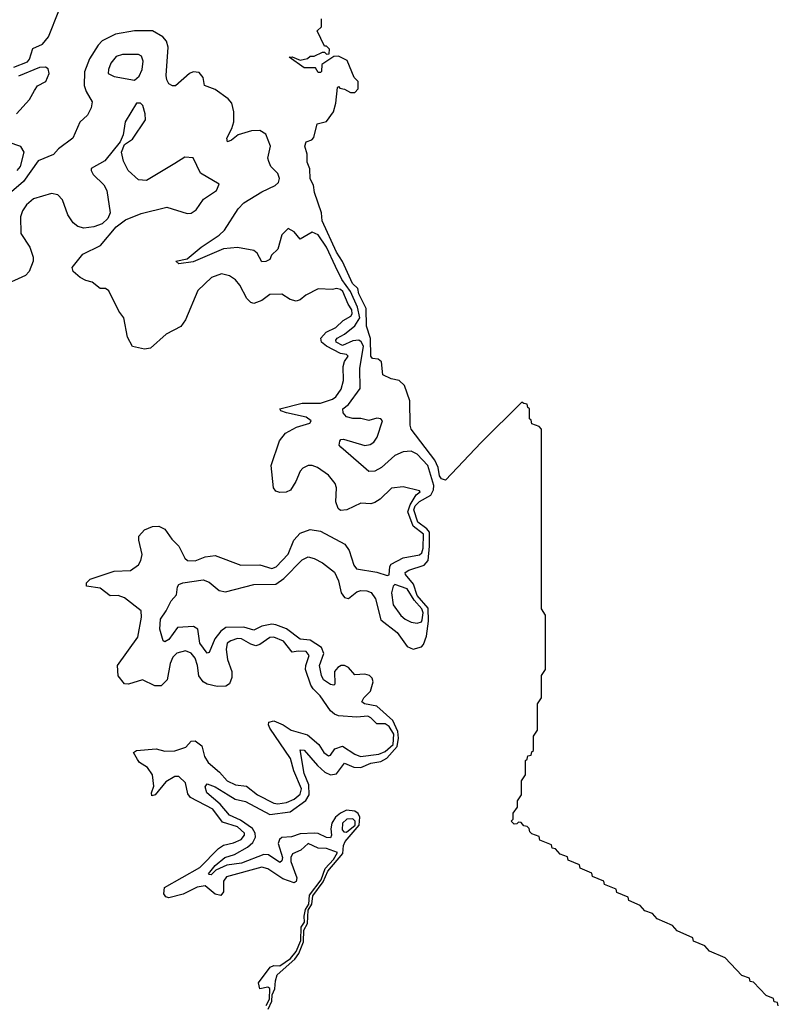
# Model space of a CAD drawing. Extents: x 2494118 to 2687960, y 757339 to 915227.
# Tile 359 of 364: x 2661837 to 2665592, y 896319 to 901191. Entities that reach past the tile are written whole.
import ezdxf

# ---------------------------------------------------------------- set-up
doc = ezdxf.new("R2010")
doc.units = 0

msp = doc.modelspace()

# ---------------------------------------------------------------- linework, layer by layer
at = {"layer": '0CON20XD'}
for points in [[(2661808, 900955), (2661875, 900982.7), (2661885, 900995.8), (2661901.3, 901048.7), (2661950.5, 901069.5), (2661979.4, 901105), (2662030.3, 901235)], [(2663433.8, 899993.8), (2663405, 900040.8), (2663334.6, 900195), (2663330, 900235), (2663296, 900335), (2663291.5, 900371.5), (2663275, 900403.3), (2663272.6, 900452.6), (2663259.2, 900485), (2663260, 900525), (2663248.8, 900565), (2663254.3, 900585.7), (2663283.3, 900596.7), (2663292.5, 900607.5), (2663310, 900675), (2663355, 900687.5), (2663390, 900735), (2663401.7, 900778.3), (2663410, 900855), (2663415, 900860), (2663421.7, 900851.7), (2663445, 900847.5), (2663475, 900830), (2663495, 900830), (2663511.7, 900848.3), (2663512.5, 900885), (2663492.5, 900905), (2663458.3, 900988.3), (2663415, 901010), (2663391.7, 901008.3), (2663331.7, 900968.3), (2663330, 900935), (2663325, 900930), (2663315, 900930), (2663301.7, 900951.7), (2663245, 900952.5), (2663170, 901005), (2663185, 901006.7), (2663225, 900990), (2663261.7, 900998.3), (2663275, 901010), (2663295, 901010), (2663335, 901030), (2663345, 901030), (2663355, 901020), (2663368.3, 901021.7), (2663370, 901045), (2663355, 901060), (2663345, 901060), (2663310, 901135), (2663330, 901155), (2663330, 901195)], [(2662547.3, 898117.3), (2662530, 898175), (2662533.8, 898225), (2662562.5, 898265), (2662586.7, 898315), (2662613.8, 898345), (2662618, 898385), (2662625, 898396.2), (2662645, 898404.2), (2662745, 898418.8), (2662775, 898406.9), (2662825, 898366.7), (2662855, 898360.4), (2662995, 898395.4), (2663105, 898397.2), (2663145, 898425.7), (2663235, 898517.7), (2663265, 898532.2), (2663295, 898524.4), (2663335, 898503.1), (2663395, 898457.1), (2663415, 898414), (2663428.4, 898355), (2663445, 898331.8), (2663465, 898326.4), (2663505, 898359.6), (2663525, 898365.9), (2663555, 898364.6), (2663575.7, 898355.7), (2663597.3, 898325), (2663625, 898221.5), (2663705, 898158.9), (2663755, 898090), (2663785, 898076.8), (2663825, 898086.9), (2663835, 898098.8), (2663849.9, 898140.1), (2663860.2, 898215), (2663858.5, 898278.5), (2663805, 898341.6), (2663786.8, 898396.8), (2663746.3, 898445), (2663744.4, 898455), (2663762.4, 898467.6), (2663838.9, 898491), (2663858.4, 898515), (2663865.8, 898585), (2663865.1, 898654.9), (2663852, 898672), (2663807.7, 898705), (2663787.4, 898765), (2663793.7, 898785), (2663815, 898807.2), (2663872.4, 898837.6), (2663885.7, 898864.3), (2663886.4, 898885), (2663857.7, 898985), (2663805, 899040.4), (2663775, 899056.3), (2663735, 899052.4), (2663693.5, 899035), (2663627.3, 898975), (2663595, 898957.2), (2663564.5, 898954.5), (2663538.3, 898978.3), (2663426.2, 899075), (2663418.8, 899085), (2663421.4, 899105), (2663427.1, 899112.9), (2663440, 899115), (2663545, 899084.2), (2663571.8, 899088.2), (2663589.1, 899100.9), (2663605.5, 899125), (2663633.3, 899205), (2663624.2, 899215), (2663605, 899218.8), (2663565, 899207.9), (2663525, 899217), (2663485, 899217.2), (2663454.3, 899225), (2663437.8, 899245), (2663436, 899265), (2663465, 899286.9), (2663522.7, 899365), (2663520.6, 899465), (2663538, 899575), (2663527.3, 899597.3), (2663515, 899604.5), (2663485, 899601.8), (2663435, 899578.3), (2663403, 899595), (2663401, 899605), (2663408.2, 899615), (2663444.9, 899635.1), (2663495, 899675.7), (2663520.9, 899715), (2663508.1, 899768.1), (2663473.5, 899845), (2663430.9, 899905), (2663399.8, 899969.8), (2663355.5, 900065), (2663315, 900125.8), (2663285, 900138.5), (2663225, 900104.2), (2663195, 900141.2), (2663165, 900157.5), (2663134.4, 900125.6), (2663114.3, 900055), (2663084, 900025), (2663075, 900003.8), (2663055, 899993.8), (2663035, 899993.3), (2663012, 900035), (2662995, 900049.2), (2662915, 900063.8), (2662845, 900056.8), (2662695, 899992.2), (2662625, 899983.3), (2662610, 899995), (2662665, 900008), (2662734.5, 900065), (2662824.6, 900125), (2662850.4, 900149.5), (2662917.8, 900255), (2662946.7, 900285), (2663035, 900338.9), (2663100.6, 900369.4), (2663118, 900385), (2663122.7, 900405), (2663115, 900430), (2663080, 900465), (2663069.3, 900489.3), (2663065.6, 900505), (2663077.9, 900565), (2663055, 900624.4), (2663025, 900642.3), (2662985, 900640), (2662918.4, 900621.6), (2662885, 900594.5), (2662865, 900586.7), (2662862.5, 900605), (2662887.3, 900652.7), (2662896.4, 900685), (2662897.5, 900735), (2662886.8, 900776.8), (2662868.5, 900798.5), (2662804.4, 900844.4), (2662751.4, 900865), (2662745.4, 900905), (2662725, 900929.1), (2662695, 900932.9), (2662677.5, 900925), (2662607.3, 900862.7), (2662592.7, 900862.7), (2662575, 900873.3), (2662565, 900892.5), (2662562.5, 900915), (2662572.3, 901055), (2662563.5, 901085), (2662545.9, 901105), (2662495, 901135.7), (2662405, 901136.2), (2662310.6, 901119.4), (2662245, 901085.4), (2662224.8, 901065.2), (2662182.4, 900997.6), (2662157.2, 900932.8), (2662155.3, 900865), (2662165.3, 900835.3), (2662195.7, 900785), (2662190.8, 900755), (2662172.3, 900717.7), (2662135, 900684), (2662099.2, 900605), (2662028.8, 900551.2), (2662005, 900524.4), (2661928.4, 900491.6), (2661855, 900390), (2661785, 900328.8)], [(2662405, 900890.8), (2662428.9, 900911.1), (2662443.8, 900945), (2662448.8, 900985), (2662439.6, 901009.6), (2662425, 901018.1), (2662345, 901018), (2662315, 901008.5), (2662288.7, 900975), (2662276.2, 900945), (2662275.6, 900925), (2662305, 900908.9), (2662405, 900890.8)], [(2661820.9, 900725), (2661884.7, 900795), (2661909.5, 900839.5), (2661925, 900863.5), (2661966.2, 900885), (2661982.7, 900925), (2661978.1, 900948.1), (2661965, 900955.4), (2661935, 900953.5), (2661831.8, 900911.8)], [(2662605, 900478.8), (2662464.4, 900394.4), (2662425, 900398.1), (2662373.3, 900445), (2662350.3, 900490.3), (2662341.2, 900535), (2662356.4, 900573.6), (2662395, 900598.8), (2662458.8, 900695), (2662458.5, 900725), (2662445.9, 900765.9), (2662435, 900777.5), (2662415, 900777.1), (2662359.6, 900685), (2662348.3, 900621.7), (2662334.3, 900585.7), (2662258.5, 900491.5), (2662191.2, 900455), (2662190, 900445), (2662200, 900425), (2662253.4, 900373.4), (2662268.8, 900345), (2662284.4, 900235), (2662273.3, 900206.7), (2662245, 900180.8), (2662203.6, 900166.4), (2662155, 900158.9), (2662125, 900167.5), (2662101.1, 900185), (2662075, 900224.4), (2662049.4, 900299.4), (2662025, 900323.6), (2661995, 900330.3), (2661905, 900303.5), (2661871.3, 900275), (2661850.7, 900245), (2661840.6, 900215), (2661842.9, 900133), (2661887.1, 900065), (2661904.3, 900015), (2661903.8, 899995), (2661884.2, 899945), (2661866, 899925), (2661741.7, 899868.3)], [(2661825, 900443.8), (2661840.8, 900465), (2661859.4, 900535), (2661843.2, 900563.2), (2661780, 900585)], [(2663056.9, 896313.1), (2663072.5, 896345), (2663075, 896396.7), (2663065, 896403.4), (2663025, 896395.4), (2663019.3, 896425), (2663077.4, 896502.6), (2663095, 896510.9), (2663125, 896509.4), (2663177.9, 896545), (2663205, 896579.4), (2663228.8, 896635), (2663230, 896700), (2663246.7, 896725), (2663244.4, 896755), (2663252.1, 896787.9), (2663268.2, 896815), (2663271.7, 896858.3), (2663329.5, 896935), (2663349.5, 896990.5), (2663390.5, 897035), (2663409.6, 897069.6), (2663355, 897090.3), (2663315, 897090.9), (2663265, 897114.7), (2663229, 897081), (2663187.3, 897062.7), (2663179.3, 897045), (2663179.7, 897025), (2663208.1, 896945), (2663205, 896925.6), (2663195, 896920.3), (2663139.6, 896939.6), (2663065, 896989.4), (2663035, 896997.5), (2662861.3, 896948.7), (2662845, 896928.1), (2662845.7, 896875), (2662832.5, 896857.5), (2662805, 896864.5), (2662754.6, 896905.4), (2662715, 896898.6), (2662646.5, 896863.5), (2662575, 896845.7), (2662560.5, 896850.5), (2662549.8, 896865), (2662553.9, 896896.1), (2662728.8, 896995), (2662820.1, 897089.9), (2662845, 897106.6), (2662895, 897117.2), (2662932.8, 897135), (2662950, 897155), (2662949.6, 897165), (2662915, 897196.8), (2662840.3, 897220.3), (2662792.7, 897285), (2662682.6, 897342.6), (2662669.7, 897359.7), (2662657.7, 897415), (2662625, 897445.4), (2662605, 897445.9), (2662560.9, 897419.1), (2662508.2, 897355), (2662490.4, 897350.5), (2662488.9, 897365), (2662501.2, 897398.8), (2662494.8, 897455), (2662470, 897490), (2662430, 897515), (2662419.3, 897529.3), (2662400.8, 897565), (2662415.6, 897574.4), (2662512.7, 897582.7), (2662555, 897570.5), (2662605, 897572.6), (2662659.1, 897590.9), (2662685, 897621.1), (2662705, 897622.5), (2662738.5, 897598.5), (2662752.4, 897545), (2662769, 897515), (2662826.6, 897466.6), (2662864.2, 897425), (2662905, 897404.8), (2662958.7, 897398.7), (2663014.6, 897355), (2663094, 897314), (2663115, 897310.3), (2663157.6, 897317.6), (2663195, 897334.4), (2663225, 897358.7), (2663231.7, 897385), (2663193.5, 897473.5), (2663176.7, 897535), (2663074.2, 897685), (2663067.6, 897702.4), (2663070.5, 897715), (2663095, 897721.3), (2663141.1, 897701.1), (2663180.5, 897675), (2663261.8, 897651.8), (2663318.1, 897605), (2663342.3, 897565), (2663365, 897548.1), (2663375, 897551.2), (2663397.5, 897582.5), (2663435, 897596.6), (2663495, 897556.6), (2663524.3, 897545), (2663615, 897556.2), (2663645, 897569.5), (2663685.3, 897605), (2663689, 897655), (2663665, 897693), (2663645, 897706.7), (2663605, 897706.5), (2663575, 897736.9), (2663559.2, 897745), (2663505, 897738.7), (2663415, 897746.5), (2663395, 897754.1), (2663375, 897771.2), (2663324.9, 897844.9), (2663289.4, 897879.4), (2663278.5, 897898.5), (2663251.7, 897975), (2663252.5, 897995), (2663269.7, 898045), (2663255, 898064.1), (2663215, 898066.4), (2663185, 898060.7), (2663142.2, 898115), (2663095, 898135.2), (2663075, 898133.8), (2663025, 898099.6), (2663005, 898093.1), (2662980.6, 898100.6), (2662935, 898127.2), (2662915, 898128), (2662882.6, 898117.4), (2662863.6, 898105), (2662858.8, 898075), (2662865.7, 898025), (2662886.8, 897965), (2662887.1, 897935), (2662875.3, 897905), (2662856.8, 897893.2), (2662815, 897892), (2662765, 897902.9), (2662744.2, 897914.2), (2662723.3, 897943.3), (2662717.1, 897995), (2662705, 898032), (2662685, 898056.6), (2662658.1, 898068.1), (2662615, 898055.5), (2662595, 898037.2), (2662580.9, 898005), (2662566.5, 897925), (2662536.4, 897895), (2662505, 897894.3), (2662445, 897924.8), (2662375, 897902.8), (2662355, 897904.6), (2662325, 897944.4), (2662321.2, 897995), (2662422, 898135), (2662440.4, 898235), (2662438.8, 898265), (2662355, 898330.7), (2662325, 898341.2), (2662285, 898339.4), (2662235, 898378), (2662167.4, 898387.4), (2662167.9, 898405), (2662185, 898423), (2662305, 898462.3), (2662385, 898465.3), (2662425, 898493.3), (2662437, 898515), (2662442.4, 898545), (2662426.3, 898615), (2662427.2, 898635), (2662455, 898666.6), (2662495, 898683.1), (2662525, 898683.8), (2662555, 898670), (2662590.1, 898620.1), (2662625, 898585.5), (2662655, 898525.6), (2662667.5, 898515), (2662705, 898512.6), (2662755, 898533), (2662805, 898539.7), (2662931.3, 898491.3), (2663025, 898493.5), (2663085, 898475.2), (2663106.4, 898483.6), (2663165, 898545.3), (2663194, 898615), (2663225, 898650.5), (2663275, 898667.4), (2663325, 898659.4), (2663446.2, 898595), (2663468.4, 898565), (2663491, 898491), (2663503.7, 898473.7), (2663605, 898457.4), (2663655, 898440.4), (2663666.1, 898443.9), (2663668.9, 898485), (2663675, 898495.9), (2663735, 898528.6), (2663815, 898542), (2663827, 898553), (2663834.2, 898575), (2663835.6, 898645), (2663784, 898684), (2663758.8, 898755), (2663770, 898790), (2663799.9, 898840.1), (2663818.8, 898855), (2663815, 898858.8), (2663735, 898879.5), (2663677.3, 898872.7), (2663621.7, 898818.3), (2663595, 898801.1), (2663575, 898795.6), (2663525, 898798.5), (2663455.7, 898765.7), (2663425, 898762.2), (2663412.8, 898772.8), (2663401.1, 898805), (2663404.5, 898875), (2663398.9, 898895), (2663365, 898936.9), (2663310.8, 898975), (2663285, 898985.3), (2663264, 898985), (2663238.2, 898971.8), (2663225, 898957.5), (2663203.8, 898906.2), (2663176.6, 898863.4), (2663155, 898853.1), (2663125, 898850.6), (2663105, 898858), (2663093.1, 898875), (2663081.1, 898985), (2663122.9, 899107), (2663152.3, 899145), (2663206.9, 899175), (2663272.5, 899195), (2663279.1, 899205), (2663255, 899223.6), (2663157.1, 899245), (2663128.8, 899255), (2663123.8, 899265), (2663235, 899292.9), (2663325, 899293.9), (2663385, 899312.8), (2663401.6, 899325), (2663428, 899362), (2663439.1, 899405), (2663438.5, 899475), (2663445, 899498.6), (2663462.5, 899525), (2663455, 899533.3), (2663425, 899539.7), (2663356, 899576), (2663331.2, 899595), (2663326.8, 899615), (2663354, 899645), (2663401.7, 899668.3), (2663437.5, 899702.5), (2663476.1, 899723.9), (2663483.2, 899735), (2663480.7, 899755), (2663462.3, 899782.3), (2663436.1, 899845), (2663425, 899855.7), (2663405, 899861.1), (2663385, 899855.5), (2663315, 899859.5), (2663252.6, 899827.4), (2663225, 899804.5), (2663205, 899798.5), (2663175.5, 899805.6), (2663135, 899833.1), (2663075, 899830.3), (2663035, 899801.8), (2662995, 899787.1), (2662981.1, 899791.1), (2662960.7, 899810.7), (2662926.6, 899876.6), (2662905, 899903.2), (2662875, 899922.7), (2662835, 899932.9), (2662786.5, 899915), (2662718.8, 899851.2), (2662658.2, 899705), (2662635, 899672.2), (2662561.9, 899635), (2662485, 899565.5), (2662455, 899561.2), (2662395, 899574.2), (2662369.8, 899619.8), (2662351.9, 899715), (2662328, 899748), (2662278.3, 899848.3), (2662261.2, 899861.2), (2662235, 899861.2), (2662195, 899892.5), (2662165, 899899.4), (2662135.5, 899915.5), (2662102, 899945), (2662097.1, 899965), (2662149.2, 900030.8), (2662236.6, 900073.4), (2662314.5, 900165.5), (2662360.2, 900199.8), (2662437.6, 900232.4), (2662565, 900262.7), (2662665, 900231.4), (2662685, 900232.9), (2662710.2, 900249.8), (2662746.6, 900303.4), (2662810.8, 900345), (2662825, 900376.7), (2662731.1, 900431), (2662695, 900507.5), (2662655, 900510.5), (2662605, 900478.8)], [(2665591.7, 896311.7), (2665588.3, 896328.3), (2665571.7, 896331.7), (2665568.3, 896348.3), (2665531.7, 896361.7), (2665468.3, 896428.3), (2665451.7, 896431.7), (2665448.3, 896448.3), (2665411.7, 896461.7), (2665328.3, 896548.3), (2665251.7, 896581.7), (2665228.3, 896608.3), (2665171.7, 896631.7), (2665168.3, 896648.3), (2665091.7, 896681.7), (2665068.3, 896708.3), (2664991.7, 896741.7), (2664968.3, 896768.3), (2664931.7, 896781.7), (2664908.3, 896808.3), (2664851.7, 896831.7), (2664848.3, 896848.3), (2664791.7, 896871.7), (2664788.3, 896888.3), (2664731.7, 896911.7), (2664728.3, 896928.3), (2664671.7, 896951.7), (2664668.3, 896968.3), (2664611.7, 896991.7), (2664608.3, 897008.3), (2664551.7, 897031.7), (2664548.3, 897048.3), (2664511.7, 897061.7), (2664488.3, 897088.3), (2664471.7, 897091.7), (2664468.3, 897108.3), (2664411.7, 897131.7), (2664408.3, 897148.3), (2664371.7, 897161.7), (2664361.7, 897171.7), (2664358.3, 897188.3), (2664348.3, 897198.3), (2664331.7, 897201.7), (2664318.3, 897218.3), (2664305, 897220), (2664298.3, 897211.7), (2664285, 897210), (2664270, 897225), (2664280, 897235), (2664280, 897265), (2664300, 897295), (2664300, 897325), (2664320, 897355), (2664320, 897425), (2664340, 897455), (2664340, 897525), (2664348.3, 897531.7), (2664351.7, 897548.3), (2664368.3, 897551.7), (2664371.7, 897568.3), (2664380, 897575), (2664380, 897645), (2664400, 897675), (2664400, 897805), (2664420, 897835), (2664420, 897945), (2664440, 897975), (2664440, 898245), (2664420, 898275), (2664420, 899165), (2664408.3, 899178.3), (2664371.7, 899191.7), (2664368.3, 899208.3), (2664360, 899215), (2664360, 899265), (2664351.7, 899271.7), (2664348.3, 899288.3), (2664331.7, 899291.7), (2664321.7, 899298.3), (2664120.7, 899099.3), (2663945, 898912.5), (2663925, 898919.2), (2663915, 898934.3), (2663908.5, 898975), (2663891.8, 899011.8), (2663774.7, 899165), (2663769.3, 899185), (2663767.1, 899305), (2663740.7, 899380.7), (2663715.4, 899405.4), (2663675, 899413.6), (2663635, 899433.5), (2663627.7, 899497.6), (2663610.4, 899510.4), (2663582.5, 899515), (2663575.4, 899525), (2663572.8, 899612.8), (2663554.1, 899675), (2663552.2, 899762.2), (2663515.5, 899835), (2663509.9, 899859.9), (2663484.8, 899885), (2663433.8, 899993.8)], [(2663805, 898204.8), (2663825, 898211.9), (2663829, 898221), (2663833.4, 898255), (2663827.5, 898275), (2663788.7, 898318.7), (2663755, 898375.2), (2663693.8, 898396.2), (2663685, 898388), (2663677, 898355), (2663684.7, 898294.7), (2663723, 898243), (2663744.6, 898224.6), (2663775, 898208.9), (2663805, 898204.8)], [(2663066.8, 896295), (2663085.6, 896334.3), (2663087.3, 896365), (2663100.2, 896395), (2663102.4, 896435), (2663111.3, 896465), (2663198, 896542), (2663219.1, 896570.9), (2663241.8, 896628.2), (2663243.9, 896686.1), (2663260.6, 896719.4), (2663265, 896784.2), (2663282.4, 896815), (2663287.7, 896855), (2663339.1, 896925), (2663362.7, 896977.3), (2663437, 897065), (2663439.7, 897105), (2663447.3, 897125), (2663517.1, 897205), (2663520.2, 897245), (2663512.2, 897262.2), (2663495, 897275.1), (2663455, 897278.6), (2663425, 897265.3), (2663400.1, 897245), (2663381.5, 897215), (2663377.1, 897187.1), (2663381, 897155), (2663375, 897143.2), (2663355, 897144.1), (2663313.9, 897163.9), (2663295.8, 897165.8), (2663225, 897163), (2663182.4, 897147.6), (2663135, 897144.8), (2663122.7, 897135), (2663115.4, 897115), (2663137.1, 897045), (2663135, 897029.2), (2663125, 897019.6), (2663068.1, 897058.1), (2663045, 897059.7), (2662935, 897016.9), (2662862.6, 897007.4), (2662807.9, 896982.1), (2662785, 896958.8), (2662775, 896961.1), (2662772.1, 896965), (2662804.8, 897005), (2662851.8, 897045), (2662900, 897060), (2662965, 897095.8), (2662990.8, 897119.2), (2663003.5, 897145), (2663003.1, 897165), (2662988.8, 897188.7), (2662929.9, 897229.9), (2662874.8, 897255), (2662828.9, 897308.9), (2662763.1, 897365), (2662755.5, 897394.4), (2662765, 897409.2), (2662804.6, 897395), (2662868.7, 897355), (2662903, 897333), (2662955, 897321.9), (2663075, 897257.3), (2663175, 897271.2), (2663253.1, 897326.9), (2663269.1, 897355), (2663268.1, 897405), (2663245, 897460), (2663225, 897578), (2663245, 897575.5), (2663310.1, 897500.1), (2663346.9, 897466.9), (2663375, 897454.1), (2663405, 897459.8), (2663445, 897511.1), (2663491.4, 897491.4), (2663525, 897489.8), (2663575, 897512.3), (2663625, 897520.6), (2663653.8, 897536.3), (2663704.9, 897595.1), (2663711.5, 897635), (2663708, 897668), (2663683, 897723), (2663605, 897793.9), (2663544, 897805), (2663530, 897815), (2663540, 897835), (2663560.8, 897855), (2663572.6, 897867.4), (2663585.9, 897915), (2663581.8, 897931.8), (2663568.9, 897945), (2663545, 897953), (2663495, 897949.4), (2663464.3, 897985), (2663445, 897995.1), (2663428.1, 897995), (2663411, 897985), (2663394.8, 897965), (2663396.9, 897903.1), (2663391.4, 897898.6), (2663375, 897901.8), (2663341.2, 897925), (2663331.2, 897945), (2663321.6, 897995), (2663341.8, 898055), (2663331.3, 898085), (2663275, 898119.7), (2663224.9, 898124.9), (2663156.9, 898176.9), (2663105, 898197), (2663085, 898199.4), (2663035, 898190.4), (2662995, 898170.3), (2662945.5, 898185.5), (2662857.3, 898182.7), (2662831.9, 898165), (2662802.4, 898127.6), (2662775, 898058.8), (2662765, 898055.7), (2662728.7, 898105), (2662717.8, 898175), (2662697.7, 898187.7), (2662617.3, 898182.7), (2662575, 898123.5), (2662555, 898112.5), (2662547.3, 898117.3)], [(2663455, 897170.9), (2663497.6, 897205), (2663497, 897225), (2663485, 897236.2), (2663455.3, 897234.7), (2663434.2, 897215), (2663432.2, 897182.2), (2663441.6, 897171.6), (2663455, 897170.9)]]:
    msp.add_lwpolyline(points, dxfattribs=at)

doc.saveas('drawing.dxf')
